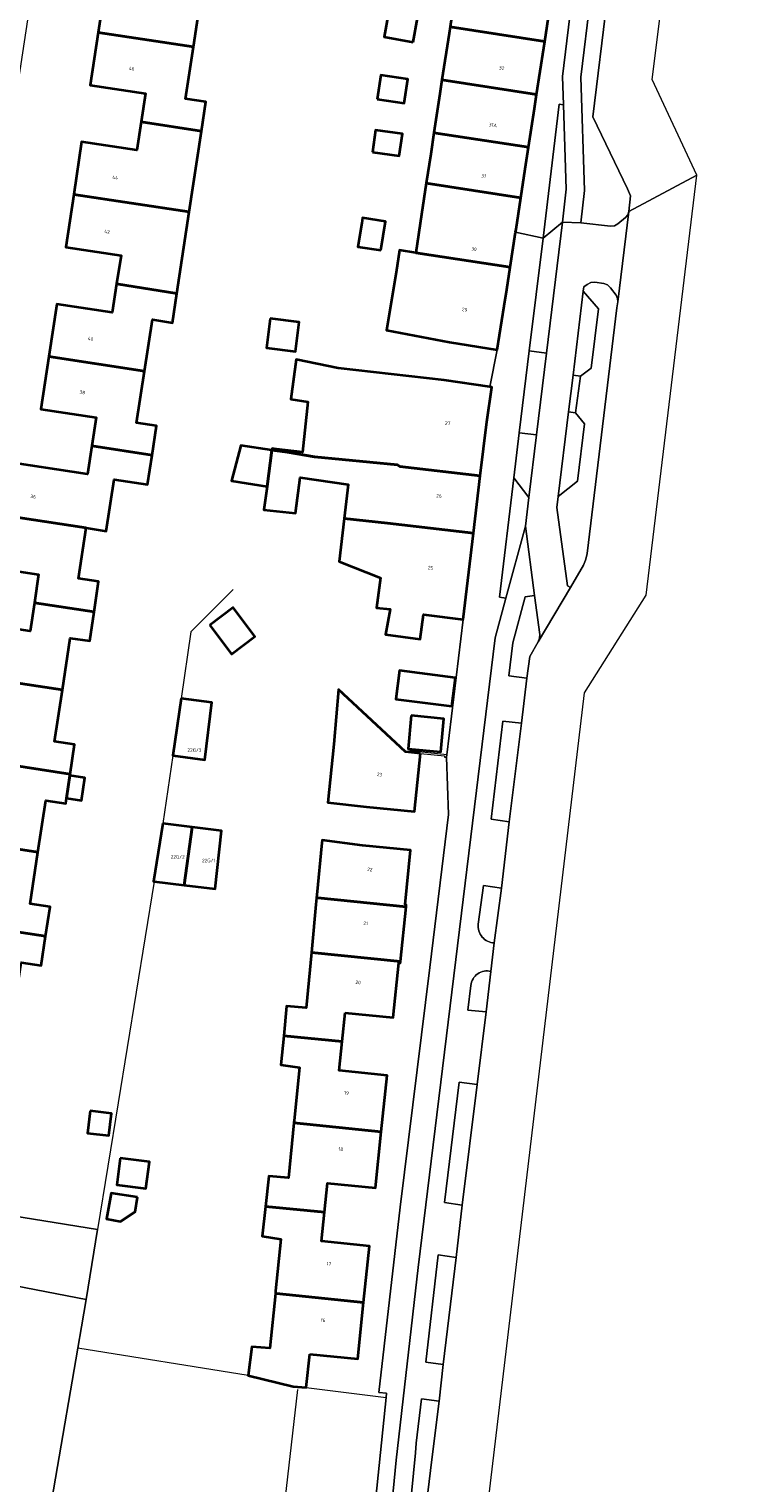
# Model space of a CAD drawing. Header units: metres. Extents: x 197700 to 204338, y 317132 to 325229.
# Tile 591 of 656: x 203357 to 203431, y 317785 to 317936. Entities that reach past the tile are written whole.
import ezdxf
from ezdxf.enums import TextEntityAlignment as Align

# ---------------------------------------------------------------- set-up
doc = ezdxf.new("R2010")
doc.units = ezdxf.units.M
for name, color, linetype, lineweight in [('B-WE-GR-BEPLANTING_CULTUUR_BODEMBEDEKKER-GV', 90, 'Continuous', 18), ('B-WE-GR-BEPLANTING_CULTUUR_BOSPLANTSOEN-GV', 90, 'Continuous', 18), ('B-WE-GR-BEPLANTING_CULTUUR_HEESTERS-GV', 90, 'Continuous', 18), ('B-WE-IE-TERREINAFSCHEIDING_KUNSTMATIG_HEKWERK-G', 20, 'IE-TERREINAFSCHEIDING-KUNSTMATIG', 18), ('B-WE-IE-TERREINAFSCHEIDING_KUNSTMATIG_MUUR-G', 90, 'IE-TERREINAFSCHEIDING-KUNSTMATIG-DICHT', 18), ('B-WE-OG-BEBOUWING-GV', 7, 'Continuous', 35), ('B-WE-OG-BEBOUWING-T18', 10, 'Continuous', 18), ('B-WE-OG-TERREIN_ERF-GV', 7, 'Continuous', 18), ('B-WE-VH-VERHARDING_ASFALT-GV', 252, 'Continuous', 18), ('B-WE-VH-VERHARDING_OPEN-GV', 252, 'Continuous', 18), ('B-WE-VH-VERHARDING_TEGEL-GV', 252, 'Continuous', 18)]:
    doc.layers.add(name, color=color, linetype=linetype, lineweight=lineweight)
doc.styles.add('NLCS-ISO-M200-T18', font='NLCS-ISO.ttf', dxfattribs={"height": 0.36})
doc.linetypes.add('IE-TERREINAFSCHEIDING-KUNSTMATIG', pattern='A,4,[82,NLCS.SHX,S=0.75,R=90,X=0,Y=0],4,-2', length=10)
doc.linetypes.add('IE-TERREINAFSCHEIDING-KUNSTMATIG-DICHT', pattern='A,8,-1,[82,NLCS.SHX,S=0.75,R=90,X=0,Y=0],-1', length=10)

msp = doc.modelspace()

# ---------------------------------------------------------------- linework, layer by layer
at = {"layer": 'B-WE-GR-BEPLANTING_CULTUUR_BODEMBEDEKKER-GV'}
msp.add_lwpolyline([(203410.796, 317914.06), (203412.81, 317915.723), (203413.215, 317919.169), (203412.932, 317927.888), (203412.463, 317927.969)], close=True, dxfattribs=at)
for points in [[(203405.731, 317840.979), (203406.472, 317846.672), (203404.603, 317846.937), (203404.071, 317842.927)], [(203403.315, 317836.573), (203402.995, 317834.003), (203404.888, 317833.817), (203405.391, 317838.025)]]:
    msp.add_lwpolyline(points, dxfattribs=at)
for points in [[(203404.071, 317842.927, 0.4318542), (203405.731, 317840.979)], [(203405.391, 317838.025, 0.4625533), (203403.315, 317836.573)]]:
    msp.add_lwpolyline(points, format="xyb", dxfattribs=at)
at = {"layer": 'B-WE-GR-BEPLANTING_CULTUUR_BOSPLANTSOEN-GV'}
msp.add_lwpolyline([(203343.318, 317758.325), (203344.779, 317757.591), (203354.905, 317768.442), (203357.869, 317771.976), (203362.519, 317798.933), (203362.905, 317801.169), (203363.37, 317804.011), (203345.293, 317807.506), (203343.014, 317807.796), (203341.092, 317796.241), (203341.039, 317795.73), (203334.078, 317762.927)], close=True, dxfattribs=at)
at = {"layer": 'B-WE-GR-BEPLANTING_CULTUUR_HEESTERS-GV'}
for points in [[(203419.7, 317916.844), (203419.861, 317918.463), (203419.555, 317919.179), (203415.975, 317926.66), (203417.439, 317938.872), (203415.728, 317939.049), (203414.736, 317930.777), (203415.099, 317919.013), (203414.729, 317915.67), (203417.806, 317915.328), (203418.211, 317915.363), (203418.571, 317915.556), (203419.355, 317916.205), (203419.589, 317916.489), (203419.7, 317916.841)], [(203412.374, 317887.281), (203412.228, 317886.128), (203413.341, 317878.029), (203413.646, 317877.836), (203414.988, 317880.169), (203415.214, 317880.672), (203415.34, 317881.211), (203415.361, 317881.371), (203418.473, 317906.835), (203418.548, 317907.48), (203418.523, 317907.831), (203418.372, 317908.15), (203417.798, 317908.939), (203417.493, 317909.22), (203417.103, 317909.361), (203416.167, 317909.501), (203415.746, 317909.476), (203415.371, 317909.287), (203415.027, 317909.012), (203414.973, 317908.574), (203416.546, 317906.742), (203415.803, 317900.578), (203414.673, 317899.767), (203414.179, 317895.962), (203415.096, 317894.827), (203414.365, 317888.857)], [(203407.76, 317889.21), (203406.294, 317876.833), (203406.946, 317876.732), (203408.964, 317884.2), (203409.317, 317887.189)], [(203409.129, 317868.436), (203409.412, 317870.681), (203410.3, 317872.202), (203410.442, 317872.577), (203410.453, 317872.978), (203409.907, 317877.005), (203408.942, 317876.874), (203407.661, 317872.118), (203407.25, 317868.677)], [(203407.282, 317853.544), (203408.559, 317863.759), (203406.641, 317863.984), (203405.402, 317853.828)], [(203403.945, 317826.304), (203402.08, 317826.53), (203400.563, 317814.042), (203402.417, 317813.769)], [(203336.575, 317795.016), (203329.352, 317765.281), (203334.078, 317762.927), (203341.039, 317795.73), (203341.092, 317796.241), (203343.014, 317807.796), (203345.293, 317807.506), (203363.37, 317804.011), (203364.554, 317811.256), (203339.022, 317815.361), (203338.292, 317810.514), (203340.144, 317810.29), (203338.363, 317798.389), (203338.782, 317798.163), (203337.066, 317791.173), (203336.046, 317791.436), (203337.394, 317796.979), (203337.084, 317797.112)], [(203400.428, 317797.26), (203401.798, 317808.362), (203399.907, 317808.639), (203398.643, 317797.484)], [(203400.022, 317793.446), (203398.17, 317793.678), (203397.648, 317789.089), (203397.547, 317788.078), (203395.585, 317768.063), (203395.031, 317763.073), (203396.271, 317762.904), (203399.246, 317787.411)]]:
    msp.add_lwpolyline(points, close=True, dxfattribs=at)
at = {"layer": 'B-WE-IE-TERREINAFSCHEIDING_KUNSTMATIG_HEKWERK-G'}
for points in [[(203378.622, 317877.632), (203374.245, 317873.248), (203373.229, 317866.343)], [(203372.368, 317860.409), (203371.336, 317853.352)], [(203370.43, 317847.343), (203366.7, 317824.38), (203364.554, 317811.256)], [(203364.554, 317811.256), (203363.37, 317804.011)], [(203363.37, 317804.011), (203362.905, 317801.169), (203362.519, 317798.933)], [(203354.905, 317768.442), (203357.869, 317771.976), (203362.519, 317798.933)], [(203380.188, 317796.112), (203362.519, 317798.933)], [(203386.218, 317794.857), (203394.503, 317793.837)]]:
    msp.add_lwpolyline(points, dxfattribs=at)
at = {"layer": 'B-WE-IE-TERREINAFSCHEIDING_KUNSTMATIG_MUUR-G'}
for points in [[(203400.807, 317860.495), (203396.953, 317860.898)], [(203398.078, 317860.641), (203400.586, 317860.391), (203400.57, 317860.241), (203400.774, 317860.253)], [(203400.774, 317860.253), (203400.807, 317860.495)], [(203385.303, 317794.665), (203382.215, 317767.485)]]:
    msp.add_lwpolyline(points, dxfattribs=at)
at = {"layer": 'B-WE-OG-BEBOUWING-GV'}
for points in [[(203377.874, 317941.965), (203371.656, 317942.94), (203371.194, 317939.992), (203365.459, 317940.858), (203364.636, 317935.409), (203374.519, 317933.916), (203375.322, 317939.233), (203377.409, 317938.918)], [(203411.83, 317940.061), (203406.888, 317940.818), (203401.997, 317941.594), (203401.144, 317935.981), (203410.975, 317934.476)], [(203397.309, 317934.41), (203397.76, 317936.895), (203394.777, 317937.437), (203394.325, 317934.953)], [(203374.519, 317933.916), (203364.636, 317935.409), (203363.813, 317929.959), (203369.548, 317929.093), (203369.097, 317926.142), (203375.336, 317925.19), (203375.792, 317928.209), (203373.705, 317928.525)], [(203401.043, 317935.315), (203400.311, 317930.494), (203410.135, 317928.99), (203410.871, 317933.8), (203410.975, 317934.476), (203401.144, 317935.981)], [(203393.583, 317928.48), (203396.392, 317928.065), (203396.761, 317930.558), (203393.952, 317930.973)], [(203399.477, 317925.007), (203409.295, 317923.504), (203409.913, 317927.54), (203410.135, 317928.99), (203400.311, 317930.494), (203400.092, 317929.054)], [(203369.097, 317926.142), (203368.647, 317923.192), (203362.912, 317924.056), (203362.091, 317918.605), (203374.069, 317916.8), (203375.336, 317925.19)], [(203393.092, 317922.987), (203395.883, 317922.604), (203396.198, 317924.899), (203393.407, 317925.283)], [(203399.14, 317922.792), (203398.681, 317919.767), (203408.492, 317918.265), (203408.954, 317921.28), (203409.295, 317923.504), (203399.477, 317925.007)], [(203374.069, 317916.8), (203362.091, 317918.605), (203361.269, 317913.154), (203367.004, 317912.29), (203366.541, 317909.329), (203372.793, 317908.351)], [(203407.943, 317914.682), (203407.995, 317915.019), (203408.492, 317918.265), (203398.681, 317919.767), (203398.189, 317916.531), (203397.586, 317912.56), (203407.388, 317911.059)], [(203393.974, 317912.819), (203394.462, 317915.806), (203392.073, 317916.176), (203391.983, 317915.624), (203391.585, 317913.189)], [(203401.104, 317903.302), (203406.04, 317902.505), (203406.774, 317907.048), (203407.036, 317908.759), (203407.388, 317911.059), (203397.586, 317912.56), (203395.916, 317912.816), (203395.544, 317910.531), (203394.568, 317904.525)], [(203366.541, 317909.329), (203366.078, 317906.368), (203360.345, 317907.245), (203359.511, 317901.793), (203369.439, 317900.273), (203370.258, 317905.626), (203372.333, 317905.308), (203372.793, 317908.351)], [(203382.466, 317905.743), (203382.096, 317902.687), (203385.111, 317902.321), (203385.481, 317905.378)], [(203359.511, 317901.793), (203358.676, 317896.34), (203364.409, 317895.463), (203363.96, 317892.531), (203370.231, 317891.572), (203370.695, 317894.603), (203368.619, 317894.92), (203369.439, 317900.273)], [(203400.542, 317899.351), (203389.538, 317900.608), (203385.161, 317901.494), (203384.618, 317897.386), (203386.374, 317897.098), (203385.832, 317891.877), (203383.129, 317892.175), (203382.682, 317892.256), (203382.662, 317892.072), (203384.283, 317891.884), (203387.082, 317891.405), (203395.683, 317890.581), (203395.947, 317890.389), (203404.284, 317889.437), (203404.95, 317895.015), (203405.488, 317898.612), (203405.267, 317898.645)], [(203370.231, 317891.572), (203363.96, 317892.531), (203363.512, 317889.6), (203354.401, 317890.995), (203353.564, 317885.526), (203363.39, 317884.021), (203365.466, 317883.703), (203366.284, 317889.046), (203369.763, 317888.514)], [(203382.156, 317888.309), (203382.662, 317892.072), (203379.429, 317892.583), (203378.471, 317888.907)], [(203403.574, 317883.496), (203404.284, 317889.437), (203395.947, 317890.389), (203395.683, 317890.581), (203387.082, 317891.405), (203384.283, 317891.884), (203382.662, 317892.072), (203382.156, 317888.309), (203381.832, 317885.9), (203385.12, 317885.543), (203385.608, 317889.24), (203390.585, 317888.533), (203390.172, 317885.006), (203394.644, 317884.502)], [(203358.013, 317876.245), (203364.198, 317875.325), (203364.666, 317878.474), (203362.59, 317878.792), (203363.39, 317884.021), (203353.564, 317885.526), (203352.726, 317880.056), (203358.449, 317879.179)], [(203402.501, 317874.509), (203403.574, 317883.496), (203394.644, 317884.502), (203390.172, 317885.006), (203389.648, 317880.526), (203393.914, 317878.844), (203393.514, 317875.746), (203394.916, 317875.609), (203394.433, 317872.959), (203398.046, 317872.499), (203398.404, 317875.041)], [(203364.198, 317875.325), (203358.013, 317876.245), (203357.576, 317873.31), (203351.85, 317874.17), (203351.029, 317868.705), (203360.925, 317867.218), (203361.738, 317872.577), (203363.751, 317872.321)], [(203376.213, 317873.923), (203378.475, 317870.928), (203380.9, 317872.759), (203378.638, 317875.754)], [(203361.724, 317858.481), (203362.188, 317861.544), (203360.112, 317861.859), (203360.925, 317867.218), (203351.029, 317868.705), (203350.208, 317863.239), (203355.934, 317862.379), (203355.482, 317859.442)], [(203401.346, 317865.538), (203401.721, 317868.488), (203395.911, 317869.227), (203395.536, 317866.276)], [(203398.078, 317860.641), (203396.535, 317860.8), (203389.577, 317867.25), (203389.087, 317861.591), (203388.462, 317855.541), (203392.483, 317855.112), (203397.457, 317854.601)], [(203373.229, 317866.343), (203372.368, 317860.409), (203375.684, 317859.987), (203376.418, 317865.918)], [(203397.116, 317864.556), (203396.791, 317861.113), (203400.175, 317860.793), (203400.5, 317864.237)], [(203348.479, 317851.901), (203358.374, 317850.406), (203359.188, 317855.765), (203361.264, 317855.45), (203361.345, 317855.986), (203361.702, 317858.339), (203361.724, 317858.481), (203355.482, 317859.442), (203355.03, 317856.505), (203349.305, 317857.37)], [(203361.345, 317855.986), (203362.883, 317855.753), (203363.245, 317858.101), (203361.702, 317858.339)], [(203371.336, 317853.352), (203370.355, 317847.352), (203370.43, 317847.343), (203373.566, 317846.974), (203374.39, 317852.981)], [(203374.39, 317852.981), (203373.566, 317846.974), (203376.776, 317846.597), (203377.445, 317852.609)], [(203359.179, 317841.676), (203359.638, 317844.733), (203357.561, 317845.048), (203358.374, 317850.406), (203348.479, 317851.901), (203347.653, 317846.432), (203353.378, 317845.567), (203352.932, 317842.622)], [(203392.069, 317851.088), (203387.865, 317851.634), (203387.807, 317851.023), (203387.363, 317846.313), (203387.302, 317845.665), (203387.422, 317845.652), (203396.585, 317844.728), (203396.604, 317844.914), (203396.484, 317844.969), (203397.044, 317850.593)], [(203386.803, 317840.378), (203386.766, 317839.99), (203395.998, 317839.058), (203396.585, 317844.728), (203387.422, 317845.652), (203387.302, 317845.665), (203387.235, 317844.956)], [(203352.932, 317842.622), (203352.486, 317839.676), (203346.762, 317840.545), (203345.936, 317835.094), (203355.833, 317833.593), (203356.647, 317838.952), (203358.723, 317838.637), (203359.179, 317841.676)], [(203390.253, 317833.734), (203395.26, 317833.229), (203395.832, 317838.9), (203395.98, 317838.889), (203395.998, 317839.058), (203386.766, 317839.99), (203386.224, 317834.242), (203384.185, 317834.422), (203383.886, 317831.346), (203389.952, 317830.755)], [(203389.952, 317830.755), (203383.886, 317831.346), (203383.594, 317828.348), (203385.521, 317828.064), (203384.968, 317822.578), (203384.943, 317822.327), (203394.013, 317821.374), (203394.611, 317827.23), (203389.648, 317827.737)], [(203363.807, 317823.563), (203363.534, 317821.261), (203365.727, 317821.001), (203366, 317823.302)], [(203388.105, 317813.043), (203388.415, 317816.079), (203393.421, 317815.568), (203394.013, 317821.374), (203384.943, 317822.327), (203384.367, 317816.604), (203382.347, 317816.797), (203382.005, 317813.66)], [(203366.924, 317818.664), (203366.576, 317815.887), (203369.591, 317815.509), (203369.939, 317818.286)], [(203368.705, 317814.604), (203365.973, 317815.041), (203365.494, 317812.356), (203366.945, 317812.097), (203368.463, 317813.091)], [(203392.18, 317803.683), (203392.779, 317809.529), (203387.798, 317810.039), (203388.105, 317813.043), (203382.005, 317813.66), (203381.665, 317810.549), (203383.585, 317810.271), (203383.046, 317804.881), (203383.021, 317804.628), (203383.143, 317804.616)], [(203386.596, 317798.341), (203391.581, 317797.831), (203392.18, 317803.683), (203383.143, 317804.616), (203383.021, 317804.628), (203382.453, 317798.945), (203380.561, 317799.09), (203380.188, 317796.112), (203384.882, 317794.979), (203386.218, 317794.857)]]:
    msp.add_lwpolyline(points, close=True, dxfattribs=at)
at = {"layer": 'B-WE-OG-TERREIN_ERF-GV'}
for points in [[(203373.139, 318042.708), (203368.67, 318012.763), (203361.903, 317967.156), (203356.136, 317929.18), (203353.877, 317914.268), (203349.528, 317885.56), (203344.644, 317852.713), (203339.022, 317815.361), (203364.554, 317811.256), (203363.37, 317804.011), (203362.905, 317801.169), (203362.519, 317798.933), (203357.869, 317771.976), (203354.905, 317768.442), (203344.779, 317757.591), (203343.318, 317758.325), (203334.078, 317762.927), (203329.352, 317765.281), (203336.575, 317795.016), (203337.084, 317797.112), (203336.333, 317797.496), (203263.959, 317833.535)], [(203354.401, 317890.995), (203363.512, 317889.6), (203363.96, 317892.531), (203364.409, 317895.463), (203358.676, 317896.34), (203359.511, 317901.793), (203360.345, 317907.245), (203366.078, 317906.368), (203366.541, 317909.329), (203367.004, 317912.29), (203361.269, 317913.154), (203362.091, 317918.605), (203362.912, 317924.056), (203368.647, 317923.192), (203369.097, 317926.142), (203369.548, 317929.093), (203363.813, 317929.959), (203364.636, 317935.409), (203365.459, 317940.858)], [(203375.322, 317939.233), (203374.519, 317933.916), (203373.705, 317928.525), (203375.792, 317928.209), (203375.336, 317925.19), (203374.069, 317916.8), (203372.793, 317908.351), (203372.333, 317905.308), (203370.258, 317905.626), (203369.439, 317900.273), (203368.619, 317894.92), (203370.695, 317894.603), (203370.231, 317891.572), (203369.763, 317888.514), (203366.284, 317889.046), (203365.466, 317883.703), (203363.39, 317884.021), (203362.59, 317878.792), (203364.666, 317878.474), (203364.198, 317875.325), (203363.751, 317872.321), (203361.738, 317872.577), (203360.925, 317867.218), (203360.112, 317861.859), (203362.188, 317861.544), (203361.724, 317858.481), (203361.702, 317858.339), (203363.245, 317858.101), (203362.883, 317855.753), (203361.345, 317855.986), (203361.264, 317855.45), (203359.188, 317855.765), (203358.374, 317850.406), (203357.561, 317845.048), (203359.638, 317844.733), (203359.179, 317841.676), (203358.723, 317838.637), (203356.647, 317838.952)], [(203391.409, 317763.623), (203394.503, 317793.837), (203394.549, 317794.286), (203393.768, 317794.369), (203395.967, 317813.557), (203399.04, 317838.416), (203400.997, 317854.299), (203400.774, 317860.253), (203400.807, 317860.495), (203402.501, 317874.509), (203398.404, 317875.041), (203398.046, 317872.499), (203394.433, 317872.959), (203394.916, 317875.609), (203393.514, 317875.746), (203393.914, 317878.844), (203389.648, 317880.526), (203390.172, 317885.006), (203390.585, 317888.533), (203385.608, 317889.24), (203385.12, 317885.543), (203381.832, 317885.9), (203382.156, 317888.309), (203378.471, 317888.907), (203379.429, 317892.583), (203382.662, 317892.072), (203382.682, 317892.256), (203383.129, 317892.175), (203385.832, 317891.877), (203386.374, 317897.098), (203384.618, 317897.386), (203385.161, 317901.494), (203389.538, 317900.608), (203400.542, 317899.351), (203405.267, 317898.645), (203406.04, 317902.505), (203401.104, 317903.302), (203394.568, 317904.525), (203395.544, 317910.531), (203395.916, 317912.816), (203397.586, 317912.56), (203398.189, 317916.531), (203398.681, 317919.767), (203399.14, 317922.792), (203399.477, 317925.007), (203400.092, 317929.054), (203400.311, 317930.494), (203401.043, 317935.315), (203401.144, 317935.981)], [(203351.85, 317874.17), (203357.576, 317873.31), (203358.013, 317876.245), (203358.449, 317879.179), (203352.726, 317880.056)]]:
    msp.add_lwpolyline(points, dxfattribs=at)
for points in [[(203397.309, 317934.41), (203394.325, 317934.953), (203394.777, 317937.437), (203397.76, 317936.895)], [(203393.583, 317928.48), (203393.952, 317930.973), (203396.761, 317930.558), (203396.392, 317928.065)], [(203393.092, 317922.987), (203393.407, 317925.283), (203396.198, 317924.899), (203395.883, 317922.604)], [(203391.983, 317915.624), (203392.073, 317916.176), (203394.462, 317915.806), (203393.974, 317912.819), (203391.585, 317913.189)], [(203382.466, 317905.743), (203385.481, 317905.378), (203385.111, 317902.321), (203382.096, 317902.687)], [(203376.213, 317873.923), (203378.638, 317875.754), (203380.9, 317872.759), (203378.475, 317870.928)], [(203401.346, 317865.538), (203395.536, 317866.276), (203395.911, 317869.227), (203401.721, 317868.488)], [(203396.535, 317860.8), (203398.078, 317860.641), (203397.457, 317854.601), (203392.483, 317855.112), (203388.462, 317855.541), (203389.087, 317861.591), (203389.577, 317867.25)], [(203372.368, 317860.409), (203373.229, 317866.343), (203376.418, 317865.918), (203375.684, 317859.987)], [(203397.116, 317864.556), (203400.5, 317864.237), (203400.175, 317860.793), (203396.791, 317861.113)], [(203370.43, 317847.343), (203370.355, 317847.352), (203371.336, 317853.352), (203374.39, 317852.981), (203377.445, 317852.609), (203376.776, 317846.597), (203373.566, 317846.974)], [(203392.18, 317803.683), (203391.581, 317797.831), (203386.596, 317798.341), (203386.218, 317794.857), (203384.882, 317794.979), (203380.188, 317796.112), (203380.561, 317799.09), (203382.453, 317798.945), (203383.021, 317804.628), (203383.046, 317804.881), (203383.585, 317810.271), (203381.665, 317810.549), (203382.005, 317813.66), (203382.347, 317816.797), (203384.367, 317816.604), (203384.943, 317822.327), (203384.968, 317822.578), (203385.521, 317828.064), (203383.594, 317828.348), (203383.886, 317831.346), (203384.185, 317834.422), (203386.224, 317834.242), (203386.766, 317839.99), (203386.803, 317840.378), (203387.235, 317844.956), (203387.302, 317845.665), (203387.363, 317846.313), (203387.807, 317851.023), (203387.865, 317851.634), (203392.069, 317851.088), (203397.044, 317850.593), (203396.484, 317844.969), (203396.604, 317844.914), (203396.585, 317844.728), (203395.998, 317839.058), (203395.98, 317838.889), (203395.832, 317838.9), (203395.26, 317833.229), (203390.253, 317833.734), (203389.952, 317830.755), (203389.648, 317827.737), (203394.611, 317827.23), (203394.013, 317821.374), (203393.421, 317815.568), (203388.415, 317816.079), (203388.105, 317813.043), (203387.798, 317810.039), (203392.779, 317809.529)], [(203363.807, 317823.563), (203366, 317823.302), (203365.727, 317821.001), (203363.534, 317821.261)], [(203369.939, 317818.286), (203369.591, 317815.509), (203366.576, 317815.887), (203366.924, 317818.664)], [(203365.973, 317815.041), (203368.705, 317814.604), (203368.463, 317813.091), (203366.945, 317812.097), (203365.494, 317812.356)]]:
    msp.add_lwpolyline(points, close=True, dxfattribs=at)
at = {"layer": 'B-WE-VH-VERHARDING_ASFALT-GV'}
for points in [[(203417.439, 317938.872), (203415.975, 317926.66), (203419.555, 317919.179), (203419.861, 317918.463), (203419.7, 317916.844), (203426.766, 317920.612), (203422.14, 317930.53), (203430.507, 317997.238)], [(203403.65, 317770.694), (203415.103, 317866.907), (203421.492, 317877.046), (203426.766, 317920.612), (203419.7, 317916.844), (203419.7, 317916.841), (203418.548, 317907.48), (203418.473, 317906.835), (203415.361, 317881.371), (203415.34, 317881.211), (203415.214, 317880.672), (203414.988, 317880.169), (203413.646, 317877.836), (203410.3, 317872.202), (203409.412, 317870.681), (203409.129, 317868.436), (203408.559, 317863.759), (203407.282, 317853.544), (203406.472, 317846.672), (203405.731, 317840.979), (203405.391, 317838.025), (203404.888, 317833.817), (203403.945, 317826.304), (203402.417, 317813.769), (203401.798, 317808.362), (203400.428, 317797.26), (203400.022, 317793.446), (203399.246, 317787.411), (203396.271, 317762.904)]]:
    msp.add_lwpolyline(points, dxfattribs=at)
at = {"layer": 'B-WE-VH-VERHARDING_OPEN-GV'}
for points in [[(203412.81, 317915.723), (203410.796, 317914.06), (203409.369, 317902.378), (203411.15, 317902.16)], [(203413.91, 317899.866), (203414.673, 317899.767), (203415.803, 317900.578), (203416.546, 317906.742), (203414.973, 317908.574)], [(203408.332, 317893.894), (203410.111, 317893.676), (203411.15, 317902.16), (203409.369, 317902.378)], [(203414.673, 317899.767), (203413.91, 317899.866), (203413.445, 317896.057), (203414.179, 317895.962)], [(203413.445, 317896.057), (203412.374, 317887.281), (203414.365, 317888.857), (203415.096, 317894.827), (203414.179, 317895.962)], [(203410.111, 317893.676), (203408.332, 317893.894), (203407.76, 317889.21), (203409.317, 317887.189)]]:
    msp.add_lwpolyline(points, close=True, dxfattribs=at)
at = {"layer": 'B-WE-VH-VERHARDING_TEGEL-GV'}
for points in [[(203411.83, 317940.061), (203410.975, 317934.476), (203410.871, 317933.8), (203410.135, 317928.99), (203409.913, 317927.54), (203409.295, 317923.504), (203408.954, 317921.28), (203408.492, 317918.265), (203407.995, 317915.019), (203407.943, 317914.682), (203410.796, 317914.06), (203412.463, 317927.969), (203412.932, 317927.888), (203412.833, 317930.83), (203421.236, 318000)], [(203421.236, 318000), (203412.833, 317930.83), (203412.932, 317927.888), (203413.215, 317919.169), (203412.81, 317915.723), (203414.729, 317915.67), (203415.099, 317919.013), (203414.736, 317930.777), (203415.728, 317939.049)], [(203406.946, 317876.732), (203406.294, 317876.833), (203407.76, 317889.21), (203408.332, 317893.894), (203409.369, 317902.378), (203410.796, 317914.06), (203407.943, 317914.682), (203407.388, 317911.059), (203407.036, 317908.759), (203406.774, 317907.048), (203406.04, 317902.505), (203405.267, 317898.645), (203405.488, 317898.612), (203404.95, 317895.015), (203404.284, 317889.437), (203403.574, 317883.496), (203402.501, 317874.509), (203400.807, 317860.495), (203400.774, 317860.253), (203400.997, 317854.299), (203399.04, 317838.416), (203395.967, 317813.557), (203393.768, 317794.369), (203394.549, 317794.286), (203394.503, 317793.837), (203391.409, 317763.623)], [(203404.071, 317842.927), (203404.603, 317846.937), (203406.472, 317846.672), (203407.282, 317853.544), (203405.402, 317853.828), (203406.641, 317863.984), (203408.559, 317863.759), (203409.129, 317868.436), (203407.25, 317868.677), (203407.661, 317872.118), (203408.942, 317876.874), (203409.907, 317877.005), (203408.964, 317884.2), (203406.946, 317876.732), (203405.823, 317872.639), (203397.83, 317807.308), (203395.557, 317787.346), (203393.721, 317768.371), (203391.487, 317748.213), (203390.726, 317742.268), (203384.68, 317720.342)], [(203384.68, 317720.342), (203390.726, 317742.268), (203391.487, 317748.213), (203393.721, 317768.371), (203395.557, 317787.346), (203397.83, 317807.308), (203405.823, 317872.639), (203406.946, 317876.732)], [(203405.391, 317838.025), (203405.731, 317840.979)], [(203395.585, 317768.063), (203397.547, 317788.078), (203397.648, 317789.089), (203398.17, 317793.678), (203400.022, 317793.446), (203400.428, 317797.26), (203398.643, 317797.484), (203399.907, 317808.639), (203401.798, 317808.362), (203402.417, 317813.769), (203400.563, 317814.042), (203402.08, 317826.53), (203403.945, 317826.304), (203404.888, 317833.817), (203402.995, 317834.003), (203403.315, 317836.573)]]:
    msp.add_lwpolyline(points, dxfattribs=at)
msp.add_lwpolyline([(203413.646, 317877.836), (203413.341, 317878.029), (203412.228, 317886.128), (203412.374, 317887.281), (203413.445, 317896.057), (203413.91, 317899.866), (203414.973, 317908.574), (203415.027, 317909.012), (203415.371, 317909.287), (203415.746, 317909.476), (203416.167, 317909.501), (203417.103, 317909.361), (203417.493, 317909.22), (203417.798, 317908.939), (203418.372, 317908.15), (203418.523, 317907.831), (203418.548, 317907.48), (203419.7, 317916.841), (203419.589, 317916.489), (203419.355, 317916.205), (203418.571, 317915.556), (203418.211, 317915.363), (203417.806, 317915.328), (203414.729, 317915.67), (203412.81, 317915.723), (203411.15, 317902.16), (203410.111, 317893.676), (203409.317, 317887.189), (203408.964, 317884.2), (203409.907, 317877.005), (203410.453, 317872.978), (203410.442, 317872.577), (203410.3, 317872.202)], close=True, dxfattribs=at)
for points in [[(203405.731, 317840.979, -0.4318542), (203404.071, 317842.927)], [(203403.315, 317836.573, -0.4625533), (203405.391, 317838.025)]]:
    msp.add_lwpolyline(points, format="xyb", dxfattribs=at)

# ---------------------------------------------------------------- texts
at = {"layer": 'B-WE-OG-BEBOUWING-T18', "style": 'NLCS-ISO-M200-T18'}
for s, rotation, p in [('32', 351.3, (203406.506, 317931.721)), ('46', 351.5, (203368.116, 317931.664)), ('31A', 351.3, (203405.601, 317925.809)), ('44', 351.5, (203366.4, 317920.356)), ('31', 351.3, (203404.632, 317920.54)), ('42', 351.5, (203365.556, 317914.754)), ('30', 351.3, (203403.63, 317912.94)), ('29', 350.9, (203402.659, 317906.66)), ('40', 351.3, (203363.842, 317903.65)), ('38', 351.3, (203362.99, 317898.086)), ('27', 353.2, (203400.906, 317894.885)), ('36', 351.3, (203357.878, 317887.275)), ('26', 353.2, (203400.007, 317887.354)), ('25', 353.2, (203399.116, 317879.896)), ('23', 354.2, (203393.832, 317858.449)), ('22', 354.4, (203392.825, 317848.597)), ('21', 354.1, (203392.386, 317843.013)), ('20', 354.3, (203391.608, 317836.885)), ('19', 354.2, (203390.405, 317825.42)), ('18', 354.2, (203389.81, 317819.589)), ('17', 354.2, (203388.572, 317807.712)), ('16', 354.2, (203387.972, 317801.856))]:
    msp.add_text(s, height=0.36, rotation=rotation, dxfattribs=at).set_placement(p, align=Align.MIDDLE)
for s, p in [('22G/3', (203374.623, 317860.984)), ('22G/2', (203372.884, 317849.905)), ('22G/1', (203376.094, 317849.528))]:
    msp.add_text(s, height=0.36, dxfattribs=at).set_placement(p, align=Align.MIDDLE)

doc.saveas('drawing.dxf')
